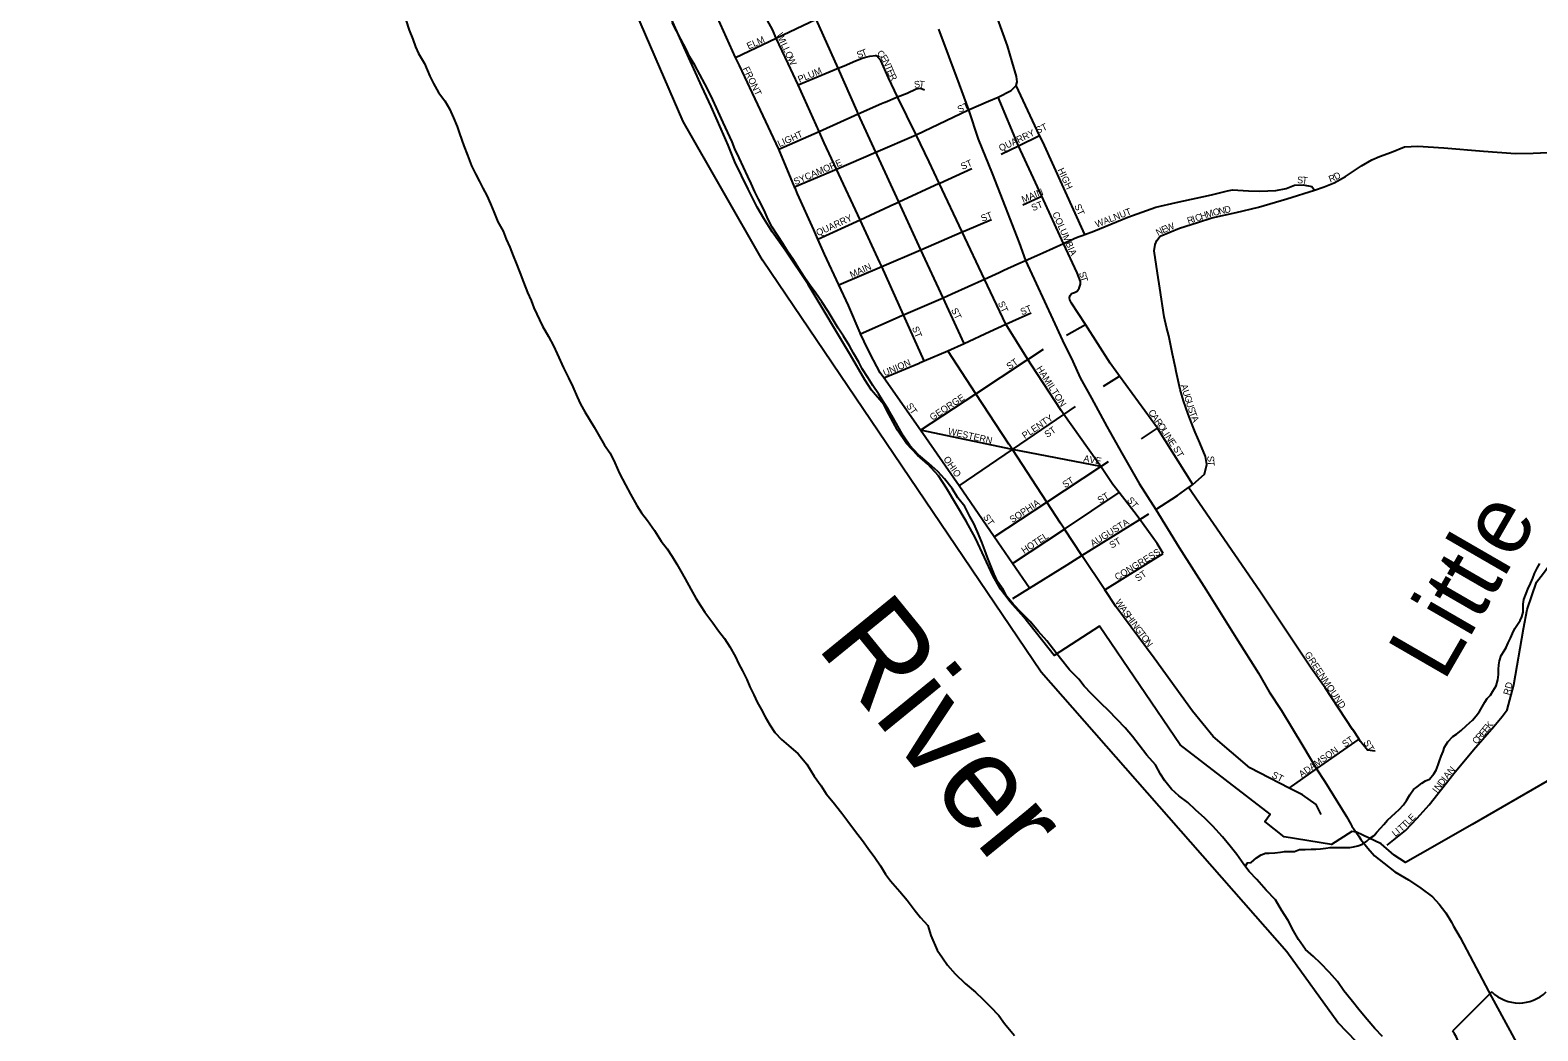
# Model space of a CAD drawing. Extents: x 1310247 to 1664935, y 235267 to 584339.
# Drawn here: x 1455095 to 1466304, y 346148 to 353586 of the extents above; entities that cross this region are included whole.
import ezdxf

# ---------------------------------------------------------------- set-up
doc = ezdxf.new("R2010")
doc.units = 0
for name, color, linetype in [('GM_X_City_Street', 7, 'Continuous'), ('GM_X_City_Street_Text', 7, 'Continuous'), ('GM_X_Corporation', 7, 'Continuous'), ('GM_X_County', 7, 'Continuous'), ('GM_X_Major_River', 7, 'Continuous'), ('GM_X_Major_River_Text', 7, 'Continuous'), ('GM_X_Minor_River', 7, 'Continuous'), ('GM_X_Minor_River_Text', 7, 'Continuous'), ('GM_X_State_Route', 7, 'Continuous'), ('GM_X_Township', 7, 'Continuous'), ('GM_X_US_Route', 7, 'Continuous'), ('GM_X_US_Shield', 7, 'Continuous')]:
    doc.layers.add(name, color=color, linetype=linetype)

msp = doc.modelspace()

# ---------------------------------------------------------------- linework, layer by layer
at = {"layer": 'GM_X_City_Street'}
for points in [[(1461392, 352660), (1461392, 352661), (1461383, 352680), (1461252, 352963), (1461243, 352984), (1461101, 353303), (1460938, 353667), (1460918, 353714), (1460641, 354292), (1460628, 354318), (1460544, 354488), (1460522, 354532), (1460495, 354587), (1460457, 354639), (1460434, 354666), (1460393, 354691), (1460299, 354704)], [(1461742, 351128), (1461588, 351469), (1461426, 351829), (1461413, 351858), (1461265, 352177), (1461089, 352554), (1460999, 352749), (1460960, 352834), (1460804, 353179), (1460731, 353339), (1460642, 353527), (1460613, 353590), (1460504, 353786), (1460469, 353833)], [(1460781, 352413), (1460778, 352421), (1460661, 352702), (1460368, 353323), (1460340, 353384), (1460182, 353730)], [(1460340, 353384), (1460642, 353527), (1460938, 353667)], [(1460804, 353179), (1461101, 353303), (1461147, 353322), (1461232, 353359), (1461289, 353381), (1461315, 353389), (1461338, 353392), (1461381, 353398)], [(1462348, 351400), (1462189, 351736), (1462024, 352086), (1461854, 352448), (1461778, 352607), (1461681, 352809), (1461544, 353090), (1461476, 353232), (1461420, 353360), (1461400, 353384), (1461394, 353390), (1461381, 353398)], [(1461451, 353050), (1461544, 353090), (1461614, 353119), (1461683, 353151), (1461715, 353156), (1461745, 353143)], [(1462836, 351628), (1462860, 351635), (1462878, 351647), (1462895, 351668), (1462903, 351697), (1462903, 351718), (1462879, 351783), (1462778, 352001), (1462616, 352352), (1462443, 352727), (1462291, 353088)], [(1462936, 352068), (1462624, 352757), (1462600, 352804), (1462426, 353175)], [(1460661, 352702), (1460960, 352834), (1461252, 352963), (1461425, 353040), (1461450, 353050), (1461451, 353050)], [(1460778, 352421), (1461089, 352554), (1461383, 352680), (1461681, 352809), (1462072, 352995)], [(1462315, 352665), (1462443, 352727), (1462600, 352804)], [(1464643, 352398), (1464715, 352422), (1464790, 352451), (1464875, 352498), (1464992, 352577), (1465070, 352622), (1465127, 352648), (1465216, 352679), (1465313, 352719), (1465411, 352723), (1465604, 352711), (1465901, 352686), (1466139, 352670), (1466270, 352672), (1466432, 352679), (1466622, 352701), (1466824, 352737), (1467022, 352760), (1467199, 352775), (1467474, 352792), (1467580, 352790), (1467710, 352760), (1467800, 352737)], [(1462039, 351258), (1461882, 351597), (1461718, 351954), (1461554, 352310), (1461392, 352660)], [(1461854, 352448), (1461857, 352449), (1462095, 352558)], [(1461714, 350612), (1461441, 351001), (1461415, 351039), (1461364, 351132), (1461323, 351214), (1461268, 351330), (1461265, 351336), (1461178, 351539), (1461107, 351693), (1461001, 351922), (1460951, 352033), (1460921, 352103), (1460800, 352369), (1460782, 352413), (1460781, 352413)], [(1461521, 352295), (1461523, 352296), (1461554, 352310), (1461854, 352448)], [(1462916, 352060), (1462936, 352068), (1463002, 352093), (1463257, 352197), (1463464, 352271), (1463614, 352305), (1463877, 352361), (1463996, 352393), (1464033, 352400), (1464154, 352391), (1464238, 352389), (1464356, 352394), (1464433, 352410), (1464495, 352433), (1464559, 352437), (1464624, 352425), (1464643, 352398)], [(1462476, 352289), (1462616, 352352)], [(1463544, 351378), (1463525, 351456), (1463493, 351669), (1463476, 351780), (1463452, 351945), (1463458, 351994), (1463471, 352022), (1463496, 352054), (1463640, 352115), (1463774, 352157), (1463880, 352191), (1464061, 352231), (1464228, 352270), (1464437, 352333), (1464643, 352398)], [(1460951, 352033), (1461265, 352177), (1461521, 352295)], [(1461107, 351693), (1461426, 351829), (1461718, 351954), (1462024, 352086)], [(1462024, 352086), (1462045, 352094), (1462242, 352179)], [(1462624, 351932), (1462778, 352001), (1462858, 352037), (1462886, 352049), (1462916, 352060)], [(1462334, 351802), (1462439, 351850), (1462496, 351875), (1462579, 351912), (1462624, 351932)], [(1461559, 351457), (1461588, 351469), (1461882, 351597), (1461947, 351626), (1462189, 351736), (1462298, 351786), (1462334, 351802)], [(1463739, 350208), (1463480, 350623), (1463477, 350627), (1463195, 351015), (1463124, 351112), (1462940, 351399), (1462837, 351558), (1462827, 351577), (1462824, 351580), (1462823, 351599), (1462827, 351614), (1462836, 351628)], [(1461268, 351330), (1461549, 351452), (1461559, 351457)], [(1462231, 351346), (1462348, 351400), (1462449, 351445), (1462449, 351445)], [(1462449, 351445), (1462537, 351484)], [(1461706, 351113), (1461742, 351128), (1461917, 351202), (1462039, 351258), (1462230, 351346), (1462231, 351346)], [(1463518, 349695), (1463475, 349770), (1463344, 349948), (1463324, 349975), (1463192, 350149), (1463145, 350210), (1463054, 350343), (1463023, 350388), (1462781, 350729), (1462760, 350759), (1462539, 351097), (1462513, 351139), (1462348, 351400)], [(1462799, 351319), (1462940, 351399)], [(1463589, 351178), (1463573, 351252), (1463560, 351314), (1463544, 351378)], [(1462371, 350509), (1462370, 350510), (1462126, 350883), (1461917, 351202)], [(1462513, 351139), (1462629, 351216)], [(1461441, 351001), (1461705, 351112), (1461706, 351113)], [(1461714, 350612), (1462126, 350883), (1462499, 351130), (1462513, 351139)], [(1463610, 351077), (1463589, 351178)], [(1463741, 350636), (1463704, 350732), (1463670, 350831), (1463645, 350916), (1463615, 351049), (1463610, 351077)], [(1463074, 350939), (1463195, 351015)], [(1462781, 350729), (1462867, 350788)], [(1462001, 350198), (1462398, 350469), (1462781, 350729)], [(1463357, 350549), (1463477, 350627)], [(1463719, 350195), (1463739, 350208), (1463825, 350286), (1463844, 350358), (1463833, 350418), (1463791, 350518), (1463757, 350597), (1463741, 350636)], [(1462525, 349439), (1462399, 349622), (1462263, 349819), (1462001, 350198), (1461714, 350612)], [(1463054, 350343), (1462398, 350469), (1461714, 350612)], [(1464693, 347757), (1464657, 347831), (1464554, 347902), (1464456, 347953), (1464164, 348103), (1463890, 348335), (1463736, 348524), (1463452, 348918), (1463166, 349302), (1463084, 349426), (1462915, 349681), (1462785, 349878), (1462755, 349922), (1462654, 350078), (1462398, 350469), (1462373, 350506), (1462371, 350509)], [(1462263, 349819), (1462654, 350078), (1463054, 350343)], [(1463054, 350343), (1463111, 350381)], [(1463464, 350024), (1463625, 350127), (1463706, 350186), (1463719, 350195)], [(1464927, 348388), (1464723, 348697), (1464620, 348845), (1464237, 349416), (1463706, 350186)], [(1462399, 349622), (1462785, 349878), (1463192, 350149)], [(1462805, 349613), (1462805, 349613), (1462915, 349681), (1463344, 349948), (1463413, 349990)], [(1465185, 347529), (1465319, 347637), (1465408, 347728), (1465496, 347829), (1465680, 348061), (1465826, 348236), (1465978, 348411), (1466040, 348485), (1466076, 348534), (1466126, 348719), (1466197, 349137), (1466225, 349280), (1466294, 349484), (1466347, 349550), (1466426, 349658), (1466583, 349769)], [(1462400, 349361), (1462525, 349439), (1462805, 349613)], [(1463084, 349426), (1463518, 349695)], [(1465095, 348227), (1465037, 348234), (1464985, 348300), (1464975, 348316), (1464928, 348387), (1464927, 348388)], [(1464456, 347953), (1464658, 348095), (1464975, 348316)]]:
    msp.add_lwpolyline(points, dxfattribs=at)
at = {"layer": 'GM_X_Corporation'}
msp.add_lwpolyline([(1466374, 348003), (1465815, 347683), (1465430, 347461), (1465319, 347399), (1465237, 347455), (1465139, 347538), (1464956, 347625), (1464920, 347629), (1464770, 347532), (1464419, 347590), (1464274, 347703), (1464314, 347758), (1463645, 348274), (1463044, 349156), (1462707, 348937), (1462482, 349222), (1462380, 349338), (1462310, 349430), (1462251, 349533), (1462191, 349667), (1462124, 349810), (1462053, 349937), (1461908, 350181), (1461847, 350274), (1461769, 350359), (1461691, 350428), (1461610, 350515), (1461544, 350612), (1461479, 350733), (1461441, 350804), (1461351, 350910), (1461300, 350988), (1461193, 351170), (1460879, 351695), (1460709, 351952), (1460612, 352086), (1460549, 352185), (1460499, 352271), (1460432, 352404), (1460335, 352608), (1460284, 352732), (1460233, 352850), (1460159, 353018), (1460089, 353167), (1459958, 353458), (1459832, 353740)], dxfattribs=at)
at = {"layer": 'GM_X_County'}
msp.add_lwpolyline([(1465303, 345708), (1464818, 346210), (1464438, 346735), (1462612, 348813), (1460540, 351876), (1459951, 352908), (1459077, 354924), (1458813, 355431), (1457965, 358013), (1457739, 359551), (1457733, 360559), (1457545, 362630), (1457400, 364224), (1457594, 365244), (1457550, 365751), (1457123, 367289), (1457033, 367800), (1456831, 368311), (1456519, 369330), (1455653, 371414), (1455095, 372512)], dxfattribs=at)
at = {"layer": 'GM_X_Major_River'}
for points in [[(1457887, 353663), (1457912, 353585), (1457940, 353520), (1457959, 353463), (1457982, 353413), (1458027, 353338), (1458067, 353243), (1458094, 353190), (1458132, 353123), (1458177, 353060), (1458212, 353001), (1458242, 352935), (1458269, 352870), (1458288, 352819), (1458318, 352726), (1458347, 352656), (1458377, 352577), (1458406, 352518), (1458435, 352462), (1458460, 352411), (1458491, 352356), (1458518, 352296), (1458542, 352235), (1458573, 352162), (1458611, 352091), (1458634, 352033), (1458661, 351974), (1458686, 351909), (1458709, 351853), (1458735, 351786), (1458764, 351713), (1458792, 351637), (1458819, 351576), (1458840, 351523), (1458905, 351386), (1458948, 351309), (1458986, 351240), (1459013, 351181), (1459061, 351076), (1459097, 351001), (1459130, 350934), (1459161, 350861), (1459187, 350807), (1459218, 350748), (1459253, 350693), (1459288, 350634), (1459317, 350582), (1459365, 350501), (1459406, 350442), (1459441, 350369), (1459477, 350290), (1459521, 350207), (1459558, 350138), (1459606, 350053), (1459641, 349998), (1459684, 349941), (1459737, 349866), (1459787, 349789), (1459832, 349730), (1459867, 349673), (1459904, 349618), (1459932, 349566), (1459965, 349509)], [(1462404, 349320), (1462355, 349377), (1462328, 349428), (1462288, 349487), (1462261, 349542), (1462236, 349604), (1462213, 349667), (1462192, 349721), (1462171, 349780), (1462137, 349857), (1462110, 349919), (1462081, 349972), (1462043, 350045), (1461992, 350110), (1461950, 350179), (1461893, 350252), (1461842, 350305), (1461777, 350365), (1461700, 350430), (1461634, 350498), (1461587, 350569), (1461545, 350642), (1461510, 350705), (1461473, 350770), (1461438, 350826), (1461402, 350883), (1461361, 350944), (1461322, 351005), (1461281, 351068), (1461256, 351119), (1461216, 351186), (1461187, 351240), (1461142, 351311), (1461101, 351372), (1461028, 351494), (1460981, 351567), (1460937, 351632), (1460894, 351689), (1460855, 351744), (1460810, 351815), (1460769, 351878), (1460725, 351943), (1460692, 352000), (1460653, 352057), (1460612, 352122), (1460583, 352178), (1460553, 352247), (1460509, 352330), (1460482, 352385), (1460455, 352446), (1460430, 352498), (1460399, 352567), (1460365, 352636), (1460334, 352705), (1460313, 352755), (1460248, 352901), (1460198, 353010), (1460171, 353069), (1460143, 353125), (1460112, 353188), (1460073, 353257), (1460037, 353326), (1459998, 353391), (1459971, 353446), (1459933, 353519), (1459900, 353581), (1459867, 353642)], [(1459965, 349509), (1460006, 349432), (1460044, 349365), (1460079, 349310), (1460112, 349259), (1460171, 349182), (1460212, 349121), (1460256, 349064), (1460297, 349003), (1460338, 348928), (1460361, 348878), (1460390, 348825), (1460422, 348760), (1460445, 348704), (1460476, 348645), (1460501, 348590), (1460530, 348540), (1460559, 348483), (1460593, 348422), (1460632, 348365), (1460681, 348314), (1460732, 348269), (1460805, 348208), (1460870, 348130), (1460924, 348041), (1460975, 347970), (1461013, 347911), (1461064, 347848), (1461130, 347767), (1461173, 347706), (1461230, 347630), (1461282, 347563), (1461325, 347504), (1461374, 347437), (1461417, 347374), (1461455, 347313), (1461492, 347263), (1461561, 347185), (1461614, 347120), (1461674, 347041), (1461715, 346990), (1461768, 346931), (1461790, 346858), (1461838, 346749), (1461879, 346692), (1461916, 346637), (1461973, 346572), (1462047, 346500), (1462124, 346435), (1462177, 346384), (1462232, 346330), (1462296, 346261), (1462339, 346202), (1462414, 346113)], [(1465148, 346107), (1465092, 346166), (1465035, 346233), (1464982, 346294), (1464916, 346378), (1464861, 346445), (1464815, 346514), (1464756, 346583), (1464689, 346651), (1464636, 346700), (1464577, 346753), (1464525, 346826), (1464488, 346891), (1464448, 346968), (1464399, 347045), (1464353, 347122), (1464284, 347194), (1464216, 347273), (1464159, 347332), (1464118, 347385), (1464067, 347460), (1464017, 347521), (1463960, 347591), (1463888, 347670), (1463829, 347729), (1463760, 347791), (1463701, 347846), (1463634, 347895), (1463581, 347945), (1463530, 348006), (1463499, 348056), (1463461, 348125), (1463398, 348197), (1463339, 348272), (1463291, 348335), (1463236, 348400), (1463115, 348527), (1463054, 348584), (1462985, 348652), (1462930, 348711), (1462891, 348762), (1462821, 348831), (1462754, 348915), (1462704, 348982), (1462653, 349047), (1462590, 349118), (1462530, 349192), (1462463, 349257), (1462404, 349320)]]:
    msp.add_lwpolyline(points, dxfattribs=at)
at = {"layer": 'GM_X_Minor_River'}
msp.add_lwpolyline([(1464129, 347370), (1464145, 347397), (1464173, 347400), (1464212, 347434), (1464248, 347457), (1464279, 347468), (1464307, 347470), (1464349, 347471), (1464391, 347476), (1464421, 347480), (1464451, 347481), (1464496, 347482), (1464532, 347495), (1464574, 347497), (1464618, 347498), (1464654, 347499), (1464688, 347502), (1464727, 347505), (1464761, 347511), (1464793, 347512), (1464851, 347511), (1464907, 347512), (1464933, 347515), (1464965, 347523), (1465000, 347536), (1465032, 347559), (1465061, 347583), (1465087, 347600), (1465108, 347626), (1465137, 347658), (1465159, 347683), (1465186, 347715), (1465215, 347742), (1465245, 347768), (1465274, 347793), (1465305, 347827), (1465327, 347860), (1465352, 347902), (1465379, 347943), (1465406, 347963), (1465442, 347990), (1465469, 348006), (1465499, 348019), (1465530, 348059), (1465548, 348086), (1465563, 348126), (1465574, 348154), (1465585, 348190), (1465599, 348224), (1465610, 348256), (1465635, 348297), (1465672, 348336), (1465700, 348354), (1465733, 348381), (1465774, 348417), (1465819, 348458), (1465845, 348489), (1465870, 348523), (1465891, 348557), (1465910, 348592), (1465928, 348618), (1465953, 348644), (1465970, 348673), (1465994, 348713), (1466007, 348757), (1466012, 348797), (1466011, 348835), (1466014, 348869), (1466018, 348899), (1466031, 348939), (1466054, 348972), (1466069, 348998), (1466083, 349032), (1466100, 349066), (1466115, 349101), (1466132, 349139), (1466154, 349169), (1466173, 349197), (1466186, 349226), (1466194, 349260), (1466195, 349320), (1466200, 349354), (1466230, 349430), (1466249, 349474), (1466266, 349514), (1466278, 349547), (1466299, 349587), (1466320, 349621)], dxfattribs=at)
at = {"layer": 'GM_X_State_Route'}
msp.add_lwpolyline([(1462072, 352995), (1462219, 353059), (1462291, 353088), (1462389, 353137), (1462426, 353175), (1462433, 353201), (1462428, 353242), (1462396, 353350), (1462361, 353470), (1462245, 353791), (1462161, 354029), (1462152, 354054)], dxfattribs=at)
at = {"layer": 'GM_X_Township'}
msp.add_lwpolyline([(1465303, 345708), (1464818, 346210), (1464438, 346735), (1462612, 348813), (1460540, 351876), (1459951, 352908), (1459077, 354924), (1458813, 355431), (1457965, 358013), (1457739, 359551), (1457733, 360559), (1457545, 362630), (1459265, 363225), (1459835, 363420), (1466313, 365578)], dxfattribs=at)
at = {"layer": 'GM_X_US_Route'}
for points in [[(1461849, 353594), (1462003, 353183), (1462072, 352995), (1462143, 352777), (1462246, 352521), (1462343, 352272), (1462448, 352005), (1462496, 351875), (1462575, 351704), (1462699, 351436), (1462770, 351280), (1462847, 351123), (1462902, 351002), (1462986, 350852), (1463099, 350641), (1463212, 350441), (1463341, 350216), (1463464, 350024), (1463637, 349741), (1463837, 349426), (1464062, 349070), (1464228, 348806), (1464307, 348667), (1464398, 348530), (1464558, 348266), (1464658, 348095), (1464721, 348002), (1464881, 347741), (1464914, 347684)], [(1464914, 347684), (1464922, 347670), (1464972, 347595)], [(1464972, 347595), (1464987, 347571), (1465040, 347507), (1465090, 347450), (1465159, 347394), (1465240, 347330), (1465342, 347270), (1465434, 347209), (1465522, 347143), (1465570, 347090), (1465620, 347026), (1465661, 346955)], [(1465661, 346955), (1465677, 346927), (1465726, 346842), (1465823, 346659), (1465960, 346401), (1466096, 346150), (1466249, 345866)]]:
    msp.add_lwpolyline(points, dxfattribs=at)
at = {"layer": 'GM_X_US_Shield'}
msp.add_line((1465961, 346438), (1465671, 346148), dxfattribs=at)
for centre, radius, start, end in [((1466164, 346645), 290, 225.573, 314.427), ((1465338, 345915), 406, 334.5471, 35.0009)]:
    msp.add_arc(centre, radius, start, end, dxfattribs=at)

# ---------------------------------------------------------------- texts
at = {"layer": 'GM_X_City_Street_Text'}
for s, rotation, p in [('ELM', 23.9606, (1460436, 353442)), ('W', 292.1886, (1460643, 353554)), ('I', 294.7633, (1460666, 353499)), ('L', 295.0849, (1460675, 353479)), ('L', 295.0804, (1460690, 353447)), ('O', 295.0743, (1460705, 353415)), ('S', 19.8302, (1461251, 353376)), ('T', 21.0191, (1461285, 353388)), ('C', 318.3503, (1461386, 353407)), ('FRONT', 295.4597, (1460392, 353301)), ('W', 295.0909, (1460724, 353375)), ('PLUM', 22.622, (1460815, 353195)), ('E', 304.2356, (1461413, 353383)), ('N', 293.6119, (1461432, 353356)), ('T', 292.6031, (1461449, 353316)), ('E', 292.7294, (1461463, 353283)), ('R', 297.8507, (1461478, 353246)), ('S', 7.9891, (1461670, 353156)), ('T', 355.132, (1461702, 353161)), ('ST', 25.0177, (1462003, 352971)), ('QUARRY ST', 25.589, (1462311, 352683)), ('LIGHT', 24.1035, (1460665, 352716)), ('SYCAMORE', 23.1978, (1460784, 352434)), ('ST', 23.2005, (1462026, 352547)), ('HIGH', 295.1142, (1462732, 352548)), ('D', 29.1314, (1464803, 352470)), ('S', 358.9619, (1464514, 352448)), ('T', 354.1834, (1464549, 352448)), ('R', 20.9625, (1464760, 352453)), ('MAIN', 22.3798, (1462478, 352302)), ('ST', 21.8039, (1462550, 352240)), ('QUARRY', 24.8417, (1460952, 352054)), ('ST', 21.7976, (1462175, 352161)), ('COLUMBIA', 293.8048, (1462693, 352223)), ('ST', 295.0149, (1462856, 352280)), ('WALNUT', 21.1031, (1463024, 352118)), ('R', 18.3927, (1463706, 352144)), ('I', 18.3866, (1463744, 352157)), ('C', 18.3855, (1463765, 352163)), ('H', 18.3985, (1463803, 352176)), ('M', 16.6696, (1463844, 352190)), ('O', 13.0978, (1463894, 352205)), ('N', 12.8701, (1463936, 352215)), ('D', 12.8777, (1463979, 352224)), ('N', 27.5718, (1463480, 352056)), ('E', 22.8111, (1463518, 352076)), ('W', 22.4789, (1463550, 352089)), ('MAIN', 23.8075, (1461202, 351743)), ('S', 289.0096, (1462891, 351782)), ('T', 286.9662, (1462902, 351749)), ('ST', 296.5651, (1461940, 351506)), ('ST', 295.0149, (1462288, 351558)), ('ST', 23.2005, (1462469, 351466)), ('ST', 291.8039, (1461650, 351373)), ('UNION', 23.1983, (1461449, 351013)), ('ST', 34.6908, (1462375, 351060)), ('HAMILTON', 302.829, (1462573, 351071)), ('GEORGE', 33.4074, (1461803, 350682)), ('A', 287.3775, (1463648, 350946)), ('U', 287.3838, (1463661, 350904)), ('G', 287.3775, (1463674, 350862)), ('ST', 304.7061, (1461605, 350794)), ('PLENTY', 34.2883, (1462490, 350546)), ('C', 305.1114, (1463405, 350746)), ('U', 287.3838, (1463687, 350820)), ('S', 287.7749, (1463701, 350777)), ('T', 290.401, (1463712, 350741)), ('WESTERN', 347.6608, (1461916, 350582)), ('ST', 34.7043, (1462657, 350554)), ('A', 305.1175, (1463428, 350713)), ('R', 305.1142, (1463453, 350677)), ('O', 304.0538, (1463475, 350645)), ('L', 302.8945, (1463500, 350609)), ('A', 291.73, (1463725, 350707)), ('I', 302.8048, (1463519, 350579)), ('N', 302.826, (1463531, 350561)), ('E', 302.8299, (1463555, 350524)), ('OHIO', 304.5918, (1461882, 350398)), ('AVE', 350.219, (1462923, 350380)), ('ST', 299.7432, (1463590, 350477)), ('S', 273.9649, (1463846, 350420)), ('T', 273.1707, (1463849, 350385)), ('ST', 32.7376, (1462789, 350181)), ('SOPHIA', 33.6901, (1462397, 349921)), ('ST', 31.6047, (1463049, 350066)), ('ST', 309.8029, (1463246, 350091)), ('ST', 304.6947, (1462177, 349967)), ('AUGUSTA', 32.0054, (1462996, 349745)), ('HOTEL', 33.3415, (1462485, 349692)), ('ST', 29.7432, (1463136, 349732)), ('CONGRESS', 31.5042, (1463177, 349494)), ('ST', 34.7043, (1463331, 349485)), ('W', 302.8787, (1463159, 349336)), ('A', 306.2727, (1463192, 349286)), ('S', 306.5852, (1463218, 349250)), ('H', 306.6103, (1463239, 349222)), ('I', 306.6254, (1463266, 349186)), ('N', 306.6011, (1463279, 349169)), ('G', 306.6103, (1463305, 349133)), ('T', 306.6044, (1463331, 349098)), ('O', 306.6261, (1463352, 349070)), ('N', 306.6011, (1463378, 349034)), ('GREENMOUND', 303.6907, (1464567, 348946)), ('RD', 75.2635, (1466094, 348640)), ('E', 49.7572, (1465901, 348334)), ('E', 49.7782, (1465923, 348361)), ('K', 50.7123, (1465947, 348389)), ('ST', 34.7043, (1464870, 348253)), ('ST', 300.6085, (1465005, 348292)), ('C', 49.7622, (1465849, 348274)), ('R', 49.7842, (1465875, 348304)), ('ADAMSON', 35.2574, (1464549, 348029)), ('ST', 333.435, (1464321, 348034)), ('A', 52.1838, (1465635, 348017)), ('N', 48.8819, (1465662, 348051)), ('I', 52.1729, (1465554, 347912)), ('N', 52.1917, (1465568, 347930)), ('D', 52.1902, (1465595, 347965)), ('I', 52.1729, (1465622, 347999)), ('T', 44.1763, (1465318, 347651)), ('L', 45.2368, (1465344, 347676)), ('E', 45.2648, (1465369, 347701)), ('L', 39.2039, (1465244, 347588)), ('I', 39.1787, (1465271, 347611)), ('T', 40.5924, (1465289, 347625))]:
    msp.add_text(s, height=50, rotation=rotation, dxfattribs=at).set_placement(p)
at = {"layer": 'GM_X_Major_River_Text'}
msp.add_text('River', height=700, rotation=309.1751, dxfattribs=at).set_placement((1460932, 349006))
at = {"layer": 'GM_X_Minor_River_Text'}
msp.add_text('Little', height=499.7, rotation=59.9789, dxfattribs=at).set_placement((1465604, 348735))

doc.saveas('drawing.dxf')
